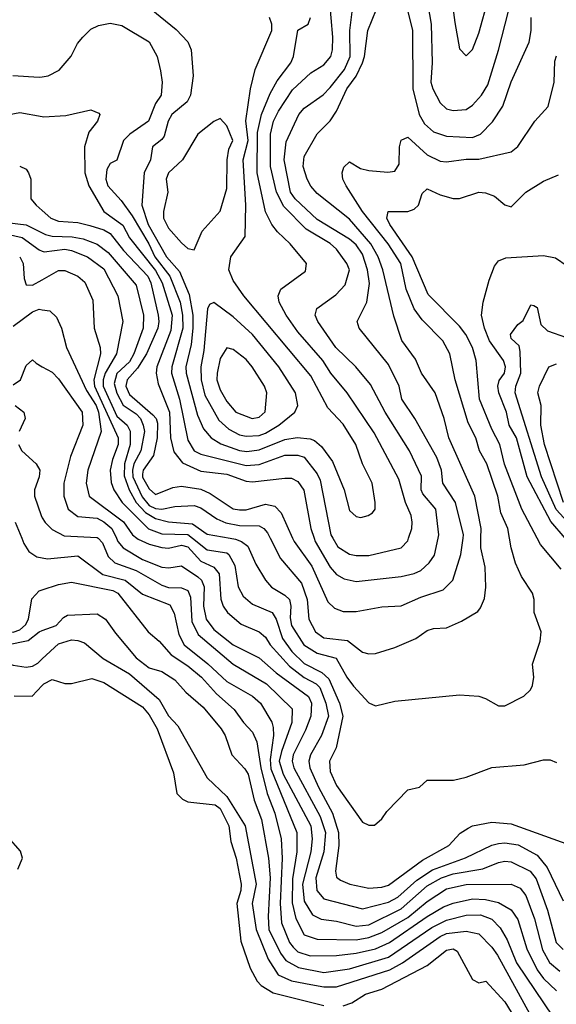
# Model space of a CAD drawing. Header units: inches. Extents: x 1793389 to 1900389, y 320802 to 470796.
# Tile 271 of 656: x 1829930 to 1831589, y 398558 to 401604. Entities that reach past the tile are written whole.
import ezdxf

# ---------------------------------------------------------------- set-up
doc = ezdxf.new("R2010")
doc.units = ezdxf.units.IN
doc.header["$MEASUREMENT"] = 0
for name, color, linetype in [('B8329', 7, 'Continuous'), ('B8339', 7, 'Continuous'), ('B8420', 7, 'Continuous'), ('B8430', 7, 'Continuous')]:
    doc.layers.add(name, color=color, linetype=linetype)

msp = doc.modelspace()

# ---------------------------------------------------------------- linework, layer by layer
at = {"layer": 'B8329', "color": 2}
for points, elevation in [([(1829584.4, 400000), (1829604, 399950), (1829661.3, 399881.3), (1829685.7, 399765.7), (1829704.5, 399724.5), (1829739, 399679), (1829774.7, 399654.7), (1829810, 399638), (1829910, 399607.6), (1829950, 399601.3), (1829970, 399604.7), (1829986.3, 399613.7), (1830000, 399626.5)], 242), ([(1829724.4, 400000), (1829733.4, 399990), (1829738.4, 399950), (1829724.1, 399855.9), (1829724.7, 399810), (1829733.8, 399770), (1829763.7, 399723.7), (1829810, 399687.1), (1829850, 399673.2), (1829890, 399670.2), (1829956.2, 399683.8), (1829990, 399710.4), (1830000, 399714.1)], 246), ([(1829815.5, 400000), (1829775.2, 399890), (1829767.1, 399850), (1829771.2, 399790), (1829791.6, 399750), (1829822.8, 399722.8), (1829850, 399711.2), (1829910, 399709.3), (1829930, 399716.5), (1829948.3, 399731.7), (1829957.2, 399750), (1829967.9, 399812.1), (1829990, 399837.1), (1830000, 399840.4)], 250), ([(1829936.3, 400000), (1829943.1, 399983.1), (1829958.5, 399958.5), (1829982.8, 399942.8), (1830000, 399939.5)], 254), ([(1829912.7, 399512.7), (1829968.9, 399511.1), (1830000, 399544.4)], 238), ([(1829924.1, 398975.9), (1829939, 399010), (1829932.5, 399032.5), (1829894.8, 399074.8)], 238)]:
    msp.add_lwpolyline(points, dxfattribs=dict(at, elevation=elevation))
at = {"layer": 'B8339', "color": 2}
for points, elevation in [([(1830172.4, 400000), (1830186.1, 399986.1), (1830203.8, 399943.8), (1830224.1, 399924.1), (1830290, 399899.7), (1830370, 399854.3), (1830390, 399848), (1830430, 399846), (1830450, 399838.4), (1830457.8, 399817.8), (1830462.6, 399742.6), (1830482.2, 399702.2), (1830590, 399610.4), (1830692.7, 399550), (1830772.6, 399472.6), (1830771.5, 399430), (1830739.3, 399340.7), (1830732.8, 399310), (1830744.7, 399270), (1830830.2, 399110), (1830834.7, 399070), (1830830.2, 399030), (1830804.1, 398930), (1830810, 398877.3), (1830835.5, 398835.5), (1830862, 398822), (1830910, 398816), (1830970, 398800.2), (1831010, 398803.9), (1831110, 398853.2), (1831190, 398924.7), (1831234, 398950), (1831270, 398961.5), (1831362.2, 398977.8), (1831410, 398997), (1831430, 399001.3), (1831450, 398999.5), (1831508, 398970), (1831526.5, 398946.5), (1831562, 398850), (1831588.9, 398750), (1831610, 398728.2)], 258), ([(1830229.2, 400000), (1830234, 399990), (1830250, 399970.3), (1830310, 399934.6), (1830370, 399910.3), (1830391.4, 399908.6), (1830430, 399914.9), (1830480.7, 399880.7), (1830491.8, 399870), (1830500.8, 399850), (1830498, 399790), (1830506.7, 399750), (1830530, 399717.6), (1830590, 399670.3), (1830670.2, 399630.2), (1830723.4, 399583.4), (1830822.6, 399510), (1830832.6, 399490), (1830830.3, 399450), (1830813.9, 399406.1), (1830775.2, 399330), (1830772.6, 399310), (1830777.3, 399290), (1830859.6, 399139.6), (1830875.2, 399090), (1830870.2, 399030), (1830846, 398950), (1830848.9, 398910), (1830870, 398884.9), (1830990, 398853.4), (1831070, 398873.8), (1831099.7, 398890), (1831157.8, 398942.2), (1831206.1, 398973.9), (1831308.9, 399011.1), (1831389.8, 399050.2), (1831410, 399055.6), (1831430, 399057.3), (1831471.1, 399051.1), (1831530, 399019.5), (1831561.4, 398981.4), (1831610, 398878.8)], 262), ([(1830292.5, 400000), (1830296.8, 399996.8), (1830330, 399981.5), (1830370, 399971.3), (1830390, 399968.9), (1830430, 399978.5), (1830450, 399973.8), (1830490, 399929), (1830530.4, 399910), (1830547, 399890), (1830551.8, 399811.8), (1830559.3, 399790), (1830573, 399770), (1830614.6, 399734.6), (1830670.7, 399710), (1830690, 399693.4), (1830704.2, 399670), (1830764.4, 399604.4), (1830809.4, 399569.4), (1830846.7, 399550), (1830857.7, 399537.7), (1830876.2, 399490), (1830884.4, 399450), (1830863.1, 399390), (1830828.9, 399330), (1830823.6, 399310), (1830827.6, 399290), (1830854, 399230), (1830897.6, 399150), (1830915.8, 399090), (1830916.5, 399050), (1830906.7, 398970), (1830910, 398952), (1830922, 398942), (1830951, 398930), (1831010, 398917.6), (1831050, 398920.3), (1831070, 398927.2), (1831175.9, 399004.1), (1831257.2, 399050), (1831292.3, 399087.7), (1831316.6, 399103.4), (1831330, 399110.5), (1831390, 399121.6), (1831450, 399116.3), (1831630, 399051.3)], 266), ([(1830464.7, 400000), (1830510, 399963.9), (1830570, 399954.6), (1830577.1, 399950), (1830595.5, 399915.5), (1830605.7, 399850), (1830621.1, 399821.1), (1830650, 399796.4), (1830710.2, 399770.2), (1830723.1, 399750), (1830742.4, 399690), (1830771.4, 399650), (1830810, 399612.7), (1830864.2, 399584.2), (1830885.5, 399565.5), (1830919, 399490), (1830929, 399450), (1830908.9, 399351.1), (1830888.4, 399310), (1830890, 399278), (1830910, 399234.8), (1830990, 399122), (1831010, 399112), (1831027.3, 399112.7), (1831050, 399132), (1831065.6, 399154.4), (1831130, 399222), (1831166, 399230), (1831190, 399251.3), (1831271.6, 399251.6), (1831310, 399261), (1831390, 399290.8), (1831490, 399298.8), (1831550, 399314.8), (1831570, 399314.8), (1831590, 399306)], 270), ([(1830581.2, 400000), (1830597.3, 399997.3), (1830616.3, 399990), (1830635.2, 399975.2), (1830659.9, 399919.9), (1830690, 399870.7), (1830708.9, 399848.9), (1830750, 399823.8), (1830763.8, 399810), (1830768.7, 399790), (1830765.9, 399754.1), (1830770.3, 399730), (1830808.8, 399670), (1830850, 399644.6), (1830908.8, 399628.8), (1830941.3, 399570), (1830962.5, 399542.5), (1831010, 399491), (1831030, 399481), (1831090, 399496), (1831290, 399516), (1831350, 399511), (1831370, 399504.7), (1831410, 399482), (1831430, 399482), (1831488.9, 399511.1), (1831509.1, 399530.9), (1831516, 399544), (1831519.3, 399570), (1831516, 399610), (1831538.9, 399681.1), (1831542, 399710), (1831520.9, 399770), (1831520.9, 399810), (1831516, 399830), (1831481.5, 399881.5), (1831462.9, 399922.9), (1831449.4, 399970), (1831444.5, 400000)], 274), ([(1830704.8, 400000), (1830736.7, 399936.7), (1830801, 399861), (1830819.1, 399810), (1830824.2, 399750), (1830844.9, 399710), (1830870, 399692.2), (1830943.4, 399683.4), (1830990, 399647.3), (1831010, 399642), (1831030, 399643), (1831090, 399661.6), (1831155.3, 399690), (1831190, 399714), (1831210, 399720.7), (1831250, 399722.8), (1831296.2, 399743.8), (1831346.3, 399773.7), (1831355.1, 399784.9), (1831367, 399813), (1831371.8, 399848.2), (1831369.6, 399910), (1831355.8, 399970), (1831356.1, 400000)], 278), ([(1830773.9, 400000), (1830778.4, 399990), (1830833.8, 399913.8), (1830883.1, 399803.1), (1830903.1, 399783.1), (1830930, 399773.4), (1830970, 399773.4), (1831050, 399787.7), (1831110, 399790.6), (1831170, 399817.1), (1831239.3, 399840.7), (1831269.7, 399870.3), (1831293.6, 399950), (1831300.9, 400000)], 282), ([(1830840.3, 400000), (1830843.6, 399990), (1830890, 399910.5), (1830910, 399887.7), (1830933.8, 399873.8), (1830970, 399866.4), (1831110, 399881.6), (1831149.6, 399890.4), (1831170, 399900.5), (1831196.6, 399923.4), (1831212.7, 399947.3), (1831223.9, 400000)], 286), ([(1830898.2, 400000), (1830913.5, 399973.5), (1830950, 399950.5), (1830970, 399946), (1831010, 399946.4), (1831109.4, 399970.6), (1831130, 399992), (1831132.7, 400000)], 290), ([(1831604.2, 399904.2), (1831540.1, 399980.1), (1831529.7, 400000)], 270), ([(1830000, 399939.5), (1830016.4, 399936.4), (1830110, 399945.5), (1830187.5, 399887.5), (1830256.3, 399870), (1830310, 399827.2), (1830394.3, 399794.3), (1830407.7, 399767.7), (1830422, 399702), (1830438.4, 399670), (1830511.8, 399611.8), (1830570, 399556.5), (1830650, 399511.8), (1830674.4, 399490), (1830710, 399430.8), (1830714.1, 399414.1), (1830714.7, 399390), (1830704, 399316), (1830706.3, 399286.3), (1830786.5, 399090), (1830786.7, 399030), (1830773.1, 398946.9), (1830772, 398872), (1830783.7, 398823.7), (1830810, 398772.7), (1830850, 398760.3), (1830970, 398757.6), (1831010, 398764.5), (1831050, 398780.7), (1831130, 398827.3), (1831190, 398876.5), (1831250, 398915.8), (1831310.9, 398929.1), (1831450, 398930.3), (1831477.8, 398917.8), (1831495.2, 398895.2), (1831522.2, 398822.2), (1831547, 398727), (1831567.7, 398687.7), (1831600.4, 398660.4)], 254), ([(1830000, 399840.4), (1830050, 399857.1), (1830090, 399863.8), (1830217.8, 399837.8), (1830234, 399830), (1830326.8, 399710), (1830361.3, 399681.3), (1830398.9, 399638.9), (1830450, 399605.7), (1830492, 399570), (1830538.8, 399518.8), (1830593, 399470), (1830621.6, 399430), (1830650, 399400.5), (1830663.1, 399370), (1830675.2, 399290), (1830695.2, 399210), (1830719.1, 399150), (1830738.3, 399070), (1830741.8, 399010), (1830735.4, 398870), (1830739.6, 398810), (1830764.4, 398750), (1830775.1, 398735.1), (1830790, 398720.9), (1830828.3, 398708.3), (1830910, 398709), (1830970, 398716.5), (1831030, 398730.2), (1831073.3, 398750), (1831190, 398830.2), (1831240.4, 398859.6), (1831270, 398871.6), (1831330, 398884.4), (1831370, 398882), (1831410, 398873.1), (1831450, 398850.4), (1831470, 398820.7), (1831498.3, 398730), (1831530, 398664.9), (1831550, 398638), (1831590, 398599.5)], 250), ([(1830000, 399714.1), (1830042.7, 399730), (1830065.4, 399754.6), (1830078, 399762), (1830170, 399766), (1830195.5, 399750), (1830226.3, 399706.3), (1830290.5, 399630), (1830330, 399599.3), (1830370, 399587.7), (1830410, 399562), (1830444.2, 399524.2), (1830497.8, 399477.8), (1830553, 399410), (1830565.5, 399390), (1830586, 399330), (1830626.6, 399286.6), (1830636, 399270), (1830654.6, 399190), (1830677.7, 399130), (1830699.1, 399010), (1830704.2, 398950), (1830697.8, 398830), (1830700.7, 398790), (1830736.4, 398716.4), (1830753.4, 398693.4), (1830792, 398672), (1830870, 398656.5), (1830950, 398667.9), (1831070, 398704.2), (1831204.6, 398795.4), (1831250, 398818.6), (1831310, 398833.8), (1831355.3, 398835.3), (1831390, 398821.3), (1831415.2, 398795.2), (1831437.6, 398757.6), (1831466.6, 398686.6), (1831579, 398519)], 246), ([(1830000, 399626.5), (1830050, 399673.4), (1830090, 399686), (1830110, 399683.8), (1830130, 399676.3), (1830188.2, 399628.2), (1830270, 399580.3), (1830361.4, 399501.4), (1830390, 399450.6), (1830419.5, 399419.5), (1830510, 399258.8), (1830570, 399201.3), (1830627.4, 399110), (1830661.5, 398930), (1830648.9, 398870), (1830660.7, 398790), (1830698, 398698), (1830729.3, 398649.3), (1830770, 398631.4), (1830830, 398619.1), (1830870, 398612.3), (1830910, 398612.6), (1831074.7, 398665.3), (1831113.4, 398686.6), (1831230, 398767.7), (1831250, 398776.9), (1831310, 398784.9), (1831350, 398776.4), (1831390, 398734.9), (1831407, 398710), (1831506.3, 398530)], 242), ([(1830000, 399544.4), (1830005.2, 399550), (1830030, 399562.8), (1830070, 399550.8), (1830090, 399550.8), (1830153.6, 399566.4), (1830190, 399554), (1830310, 399478), (1830330, 399454), (1830354.9, 399410), (1830405.4, 399274.6), (1830416, 399210), (1830433.2, 399193.2), (1830450, 399184.9), (1830534.9, 399174.9), (1830550, 399163.7), (1830576.5, 399110), (1830582.4, 399062.4), (1830599.7, 399010), (1830614.9, 398930), (1830613.6, 398910), (1830601.3, 398870), (1830613.7, 398753.7), (1830642.8, 398670), (1830664, 398630), (1830676.5, 398616.5), (1830714.1, 398594.1), (1830870, 398554.9)], 238), ([(1830930, 398554), (1830957.5, 398562.5), (1830999, 398590), (1831050, 398605.5), (1831190, 398678), (1831250, 398725.7), (1831270, 398730.3), (1831282.8, 398722.8), (1831330, 398634.8), (1831350, 398624.7), (1831371.3, 398630), (1831430, 398565.5), (1831450, 398534)], 238)]:
    msp.add_lwpolyline(points, dxfattribs=dict(at, elevation=elevation))
at = {"layer": 'B8420', "color": 2}
for points, elevation in [([(1828857.7, 401630), (1828873.8, 401573.8), (1828927, 401430), (1828950, 401395.5), (1828975.2, 401375.2), (1829219.3, 401270), (1829236.2, 401256.2), (1829250, 401224.9), (1829264.9, 401204.9), (1829327.7, 401170), (1829374.5, 401154.5), (1829450, 401092.7), (1829490, 401081.3), (1829550, 401088.7), (1829610, 401068.7), (1829634, 401066), (1829669.3, 401070.7), (1829751.9, 401188.1), (1829784, 401290), (1829797.2, 401302.8), (1829810, 401306.8), (1829870, 401304.9), (1829930, 401316.3), (1830000, 401304.1)], 286), ([(1829909.3, 401430.7), (1829990, 401425.5), (1830000, 401427.1)], 290), ([(1829930, 401150.7), (1829950, 401141), (1829957.3, 401130), (1829964, 401110), (1829964.7, 401050), (1829981, 401030), (1830000, 401013.4)], 282), ([(1829890, 400976.5), (1829950, 400969.2), (1830000, 400944.6)], 278), ([(1829870, 400946), (1829938, 400930), (1829990, 400892.2), (1830000, 400888)], 274), ([(1829930, 400870.4), (1829940.3, 400850), (1829943.4, 400803.4), (1829950, 400784), (1829970, 400782.4), (1830000, 400799.5)], 270), ([(1829910, 400655.5), (1829970, 400700.5), (1829990, 400708), (1830000, 400706.5)], 266), ([(1829910, 400474), (1829932.7, 400490), (1829950, 400534), (1829970, 400552), (1829981, 400541), (1830000, 400530.5)], 262), ([(1829916, 400410), (1829942.8, 400390), (1829947.3, 400370), (1829928.5, 400330)], 258), ([(1829926.3, 400290), (1829937, 400270), (1829980.5, 400230), (1829992.7, 400210), (1829990.4, 400190), (1829976.3, 400150), (1829976.3, 400130), (1829996.3, 400070), (1830000, 400063.4)], 258), ([(1829916.4, 400050), (1829936.3, 400000)], 254)]:
    msp.add_lwpolyline(points, dxfattribs=dict(at, elevation=elevation))
at = {"layer": 'B8430', "color": 2}
for points, elevation in [([(1831430, 402168.7), (1831420.7, 402150), (1831397.6, 402070), (1831380.5, 401970), (1831352.5, 401907.5), (1831304, 401830), (1831273, 401730), (1831268.2, 401650), (1831275.2, 401595.2), (1831290, 401514), (1831310, 401492), (1831330, 401512), (1831350, 401562), (1831379.6, 401670), (1831402.9, 401730), (1831402.4, 401790), (1831391.3, 401850), (1831395.1, 401870), (1831427.3, 401930), (1831470.9, 402030), (1831475.6, 402070), (1831473.2, 402093.2), (1831450, 402158)], 286), ([(1830550, 401298), (1830530, 401289), (1830481, 401250), (1830433, 401170), (1830390.6, 401130), (1830383, 401110), (1830388.2, 401070), (1830374.9, 401010), (1830374.9, 400990), (1830390, 400959.1), (1830430, 400914), (1830450, 400896), (1830470, 400892), (1830494, 400950), (1830550, 401011.3), (1830570, 401082), (1830571.2, 401170), (1830576.3, 401203.7), (1830589.2, 401230), (1830570, 401275.3)], 298), ([(1830530, 400729), (1830516.9, 400723.1), (1830510.7, 400709.3), (1830499.3, 400580.7), (1830490.2, 400530), (1830491.2, 400490), (1830502.6, 400442.6), (1830545.3, 400365.3), (1830577.1, 400337.1), (1830610, 400320.2), (1830630, 400315.2), (1830670, 400318), (1830690, 400324.7), (1830731.6, 400350), (1830780.9, 400390), (1830789.6, 400410), (1830782.4, 400450), (1830731.5, 400530), (1830649.8, 400629.8), (1830590, 400684.5)], 298), ([(1830570, 400588.7), (1830550, 400555.3), (1830540.3, 400510), (1830539.5, 400490), (1830550, 400458.8), (1830570, 400422.8), (1830598.8, 400390), (1830649.3, 400370.7), (1830670, 400374), (1830689.4, 400390.6), (1830694, 400450), (1830687, 400470), (1830649.3, 400530), (1830630, 400552.7), (1830590, 400584)], 302)]:
    msp.add_lwpolyline(points, close=True, dxfattribs=dict(at, elevation=elevation))
for points, elevation in [([(1830303.4, 401663.4), (1830413.5, 401573.5), (1830450, 401534.8), (1830460.5, 401510), (1830466.4, 401430), (1830458.4, 401370), (1830448.2, 401350), (1830400.2, 401310), (1830389.1, 401290), (1830376.5, 401243.5), (1830370, 401232.7), (1830341, 401210), (1830334.4, 401170), (1830315.3, 401130), (1830307.9, 401030), (1830327.5, 400970), (1830384.4, 400870), (1830424.4, 400824.4), (1830454.2, 400754.2), (1830465.2, 400690), (1830465.4, 400650), (1830460.4, 400599.6), (1830444, 400530), (1830445.2, 400510), (1830480.2, 400380.2), (1830498.2, 400338.2), (1830521.6, 400310), (1830552.1, 400292.1), (1830610, 400271.4), (1830631.9, 400268.1), (1830670, 400273.6), (1830750, 400304.9), (1830788.3, 400311.7), (1830827.7, 400307.7), (1830841.7, 400301.7), (1830863.6, 400283.6), (1830897.2, 400237.2), (1830933, 400150), (1830950, 400086), (1830970, 400066.8), (1830984.5, 400064.5), (1831008, 400070), (1831021.2, 400078.8), (1831029, 400090), (1831029.2, 400110), (1831019.5, 400170), (1830989.5, 400230), (1830969.6, 400290), (1830930, 400352.3), (1830883.1, 400403.1), (1830830, 400502), (1830622.9, 400750), (1830590, 400797.2), (1830577, 400830), (1830582.7, 400870), (1830626.8, 400933.2), (1830629.7, 401030), (1830620.8, 401170), (1830636.3, 401230), (1830628.8, 401291.2), (1830643.5, 401390), (1830657.6, 401450), (1830709.3, 401570), (1830709.3, 401590), (1830702.7, 401610)], 294), ([(1831223.9, 400000), (1831226, 400010), (1831216.3, 400090), (1831176.9, 400136.9), (1831171.5, 400150), (1831172.3, 400192.3), (1831135.4, 400270), (1831059.7, 400390), (1831015.1, 400475.1), (1830969.5, 400530), (1830907.8, 400590), (1830852.3, 400670), (1830843.7, 400690), (1830849, 400710), (1830907.5, 400752.5), (1830935.9, 400784.1), (1830949.4, 400830), (1830942, 400850), (1830910, 400893.6), (1830890, 400911.2), (1830816, 400956), (1830746.4, 401026.4), (1830724.2, 401070), (1830705.8, 401150), (1830705.3, 401250), (1830714.8, 401290), (1830730, 401320.5), (1830773.6, 401386.4), (1830830, 401439.1), (1830870, 401464), (1830891.6, 401490), (1830896.9, 401510), (1830898.3, 401550), (1830887.8, 401670)], 286), ([(1831300.9, 400000), (1831302.4, 400010), (1831277.6, 400110), (1831238.7, 400170), (1831234.7, 400210), (1831219.6, 400250), (1831152.3, 400370), (1831112, 400430), (1831102.9, 400470), (1831070, 400537.2), (1830979.5, 400650), (1830974, 400670), (1831003.5, 400730), (1831011.9, 400788.1), (1831005.6, 400830), (1830990, 400878.4), (1830970, 400907.8), (1830950, 400925.1), (1830850, 400985.4), (1830781.3, 401050), (1830767.6, 401070), (1830747.4, 401170), (1830753.7, 401226.3), (1830793.3, 401310), (1830810, 401330.4), (1830868.5, 401371.5), (1830890, 401394), (1830934.8, 401450), (1830952, 401490), (1830951.1, 401570), (1830963.6, 401670)], 282), ([(1831356.1, 400000), (1831356.4, 400030), (1831337.4, 400130), (1831256.9, 400310), (1831242.4, 400370), (1831214.5, 400450), (1831172.7, 400510), (1831153.8, 400553.8), (1831111.9, 400611.9), (1831086.8, 400686.8), (1831053.3, 400830), (1831038.5, 400870), (1831016, 400910), (1830950, 400986.3), (1830850, 401066.6), (1830830, 401089.3), (1830818.4, 401110), (1830806.9, 401150), (1830810, 401181), (1830850, 401251), (1830890, 401290.6), (1830910, 401320.5), (1830941.7, 401390), (1830970.7, 401429.3), (1830989.8, 401470), (1830996.4, 401490), (1831006.9, 401570), (1831046.6, 401670)], 278), ([(1831122.5, 401657.5), (1831144.6, 401570), (1831146, 401390), (1831165.3, 401310), (1831181.8, 401281.8), (1831210, 401256.4), (1831250, 401243.1), (1831330, 401239.5), (1831355.1, 401250), (1831391.7, 401288.3), (1831423.5, 401336.5), (1831450, 401411.3), (1831505.4, 401534.6), (1831511.5, 401570), (1831511.5, 401610)], 278), ([(1831192, 401650), (1831202, 401590), (1831205.7, 401470), (1831201.1, 401410), (1831207, 401390), (1831230, 401346.8), (1831250, 401327.7), (1831270, 401323), (1831310, 401326), (1831330, 401339.3), (1831358.4, 401370), (1831377.6, 401402.4), (1831410.9, 401509.1), (1831441.6, 401630)], 282), ([(1831132.7, 400000), (1831142.7, 400030), (1831143.7, 400050), (1831140.7, 400070), (1831123, 400110), (1831102.4, 400182.4), (1831026.3, 400326.3), (1830942.7, 400450), (1830891.8, 400510), (1830867.8, 400550), (1830790, 400638), (1830753.6, 400690), (1830732, 400730), (1830729.4, 400750), (1830737.2, 400770), (1830813.8, 400826.2), (1830817.2, 400850), (1830766.6, 400910), (1830727.5, 400947.5), (1830709.6, 400970), (1830690, 401009.2), (1830664.5, 401130), (1830665.2, 401254.8), (1830677.6, 401310), (1830704.2, 401375.8), (1830725.9, 401414.1), (1830768.2, 401470), (1830776.9, 401490), (1830790, 401571.3), (1830822, 401590), (1830828.7, 401610)], 290), ([(1830000, 401427.1), (1830018, 401430), (1830051.9, 401448.1), (1830089.3, 401490.7), (1830109.2, 401530), (1830125.2, 401550), (1830150, 401574), (1830174.2, 401585.8), (1830210, 401593.4), (1830245.8, 401585.8), (1830330, 401534.8), (1830354.8, 401490), (1830365.2, 401445.2), (1830370.7, 401410), (1830367.3, 401370), (1830350, 401344), (1830328.2, 401290), (1830270.5, 401250), (1830250.5, 401230), (1830230.3, 401169.7), (1830210, 401159), (1830199.3, 401140.7), (1830196.4, 401110), (1830202.4, 401090), (1830244.2, 401044.2), (1830277.3, 400997.3), (1830329.3, 400910), (1830347.8, 400870), (1830394.5, 400810), (1830426, 400730), (1830433.9, 400690), (1830434, 400650), (1830400.2, 400530), (1830399.7, 400510), (1830424.2, 400430), (1830450, 400302.8), (1830470, 400270.4), (1830490, 400259.5), (1830630, 400224.7), (1830670, 400227.7), (1830750, 400256.5), (1830790, 400257), (1830810, 400250.4), (1830850, 400199.1), (1830859.2, 400179.2), (1830892.4, 400010), (1830898.2, 400000)], 290), ([(1831444.5, 400000), (1831439.5, 400030), (1831418, 400078), (1831408, 400130), (1831374, 400230), (1831351.3, 400270), (1831340.5, 400310), (1831317, 400357), (1831276.3, 400490), (1831259.5, 400570), (1831238, 400610), (1831174.9, 400674.9), (1831149.8, 400709.8), (1831124.8, 400770), (1831108.4, 400850), (1831069.7, 400910), (1830989.7, 401010), (1830939.5, 401090), (1830929.5, 401110.5), (1830927, 401130), (1830932, 401148), (1830950, 401164), (1830983.9, 401143.9), (1831010, 401136.9), (1831068.2, 401131.8), (1831090, 401134.9), (1831103.1, 401156.9), (1831104.8, 401210), (1831110, 401231.3), (1831130, 401240.7), (1831190, 401186), (1831230, 401166), (1831250, 401163.8), (1831310, 401172.4), (1831350, 401172.7), (1831450, 401194.8), (1831470, 401211), (1831522.7, 401290), (1831564.5, 401335.5), (1831582.9, 401410), (1831584.8, 401475.2), (1831590, 401492)], 274), ([(1830000, 401304.1), (1830003.5, 401303.5), (1830072.5, 401307.5), (1830150, 401324.7), (1830174.8, 401314.8), (1830178, 401310), (1830171, 401290), (1830144.1, 401255.9), (1830130.4, 401210), (1830131.8, 401130), (1830144.2, 401090), (1830190, 401010.4), (1830248.5, 400968.5), (1830270, 400928.5), (1830350, 400827.7), (1830370.2, 400790), (1830401.6, 400690), (1830397.2, 400642.8), (1830353.7, 400530), (1830351.8, 400510), (1830357.7, 400477.7), (1830393, 400390), (1830396.5, 400310), (1830406.8, 400266.8), (1830433.3, 400233.3), (1830490, 400207.7), (1830570, 400197.7), (1830630, 400176), (1830650, 400174.6), (1830750, 400186), (1830770, 400185.5), (1830790, 400174.9), (1830808.5, 400148.5), (1830830.3, 400030), (1830840.3, 400000)], 286), ([(1831529.7, 400000), (1831483, 400090), (1831428.8, 400228.8), (1831414.7, 400290), (1831390, 400337.2), (1831351.5, 400430), (1831341.3, 400550), (1831329.7, 400590), (1831309.7, 400630), (1831290, 400656.2), (1831193.4, 400753.4), (1831143.1, 400870), (1831074, 400970), (1831065.1, 400990), (1831069.3, 401010), (1831130, 401010.2), (1831150, 401018), (1831163, 401030), (1831174.2, 401065.8), (1831190, 401080.7), (1831230, 401061.6), (1831270, 401050.5), (1831290, 401050.6), (1831349.7, 401070.3), (1831370, 401068.2), (1831398, 401058), (1831430, 401031.3), (1831450, 401024.7), (1831495.3, 401070), (1831550, 401104.7), (1831596.5, 401123.5)], 270), ([(1830000, 401013.4), (1830026.8, 400990), (1830050, 400980.5), (1830110, 400976.4), (1830147.1, 400967.1), (1830190, 400953.8), (1830210, 400942.6), (1830251.4, 400890), (1830325.8, 400810), (1830335.6, 400790), (1830358, 400690), (1830360.7, 400670), (1830357.2, 400650), (1830322.6, 400570), (1830293.9, 400526.1), (1830262.8, 400490), (1830258.2, 400470), (1830270, 400444.2), (1830341.3, 400381.3), (1830351.7, 400370), (1830356, 400356), (1830355.2, 400310), (1830344.2, 400255.8), (1830312, 400210), (1830310, 400198), (1830310, 400188.4), (1830330, 400153), (1830350, 400135.5), (1830403.3, 400156.7), (1830430, 400161.3), (1830490, 400151.8), (1830518.5, 400138.5), (1830590, 400090.4), (1830610, 400087.4), (1830630, 400087.4), (1830690, 400104.9), (1830718.7, 400098.7), (1830738.5, 400078.5), (1830773.9, 400000)], 282), ([(1830000, 400944.6), (1830010, 400939.6), (1830030, 400934.2), (1830092, 400932), (1830125.8, 400925.8), (1830169.2, 400909.2), (1830203.7, 400883.7), (1830290, 400782.8), (1830312.7, 400690), (1830311.6, 400650), (1830282.7, 400570), (1830270, 400545.4), (1830230.2, 400509.8), (1830221.8, 400478.2), (1830230, 400448.4), (1830250, 400411.7), (1830290, 400384.9), (1830303.5, 400370), (1830312.3, 400350), (1830315.5, 400330), (1830304.2, 400270), (1830283, 400230), (1830278.5, 400210), (1830280.1, 400190), (1830308.3, 400128.3), (1830330, 400101.3), (1830350, 400091.7), (1830370, 400090.2), (1830410, 400098.3), (1830470, 400100.9), (1830490, 400094.3), (1830539.7, 400059.7), (1830567.6, 400047.6), (1830610, 400039.7), (1830670, 400038), (1830684.9, 400030), (1830696.5, 400016.5), (1830704.8, 400000)], 278), ([(1830000, 400888), (1830005.7, 400885.7), (1830070, 400893.6), (1830090, 400890.2), (1830139.3, 400870), (1830190, 400833.4), (1830233.4, 400750), (1830248.5, 400670), (1830229.1, 400570), (1830194.2, 400510), (1830188.1, 400490), (1830188.1, 400470), (1830230, 400377), (1830262.4, 400350), (1830271.2, 400331.2), (1830271.8, 400290), (1830253.9, 400230), (1830252.8, 400192.8), (1830268.3, 400150), (1830290.1, 400110.1), (1830319.3, 400079.3), (1830350, 400060.6), (1830390, 400050.2), (1830464.3, 400044.3), (1830510, 400012), (1830581.2, 400000)], 274), ([(1831616.4, 400000), (1831572, 400052), (1831499.1, 400190), (1831466, 400310), (1831443.5, 400350), (1831435.3, 400390), (1831411, 400450), (1831408.3, 400470), (1831412.3, 400487.7), (1831429.4, 400510), (1831432.4, 400530), (1831426, 400550), (1831383, 400610), (1831367, 400650), (1831358, 400690), (1831362.7, 400730), (1831381.5, 400798.5), (1831398.6, 400841.4), (1831410, 400858), (1831432.9, 400867.1), (1831550, 400874), (1831587.1, 400867.1), (1831622.8, 400842.8)], 266), ([(1830000, 400799.5), (1830050, 400828), (1830070, 400827.7), (1830110, 400810.6), (1830131.9, 400791.9), (1830156.7, 400736.7), (1830160.5, 400650), (1830178.4, 400590), (1830179.5, 400570), (1830159.4, 400490), (1830161.2, 400470), (1830234.4, 400310), (1830234.7, 400290), (1830216.9, 400243.1), (1830210.3, 400210), (1830212.7, 400172.7), (1830221.1, 400150), (1830247.2, 400110), (1830328.6, 400028.6), (1830370, 400013.2), (1830450, 400011.8), (1830464.7, 400000)], 270), ([(1831670, 400000), (1831588.3, 400088.3), (1831543.8, 400190), (1831461.7, 400450), (1831464.4, 400470), (1831479.8, 400510), (1831477.5, 400577.5), (1831474.6, 400594.6), (1831450, 400618), (1831447.3, 400630), (1831470, 400661), (1831486.3, 400673.7), (1831510, 400722), (1831519.6, 400719.6), (1831530, 400714), (1831541.4, 400661.4), (1831561.6, 400641.6), (1831620.9, 400620.9)], 262), ([(1830000, 400706.5), (1830023, 400703), (1830044.1, 400684.1), (1830059.3, 400650), (1830074.4, 400590), (1830136.5, 400456.5), (1830167, 400410), (1830173.4, 400390), (1830181.5, 400330), (1830140.4, 400210), (1830135.5, 400170), (1830144.9, 400130), (1830250.9, 400050.9), (1830278.7, 400010), (1830292.5, 400000)], 266), ([(1830000, 400530.5), (1830030, 400514), (1830050, 400493.4), (1830122.8, 400390), (1830124.9, 400350), (1830087.4, 400252.6), (1830067, 400170), (1830066.4, 400130), (1830080.4, 400090), (1830110, 400066.7), (1830170, 400062.4), (1830190, 400050.2), (1830214.9, 400030), (1830229.2, 400000)], 262), ([(1831611.9, 400110), (1831552.3, 400290), (1831541.7, 400350), (1831542.4, 400410), (1831531.8, 400450), (1831537, 400470), (1831566.6, 400530), (1831590, 400539.1)], 258), ([(1830000, 400063.4), (1830008.5, 400048.5), (1830030, 400027.3), (1830067.5, 400007.5), (1830170, 400002.4), (1830172.4, 400000)], 258)]:
    msp.add_lwpolyline(points, dxfattribs=dict(at, elevation=elevation))

doc.saveas('drawing.dxf')
